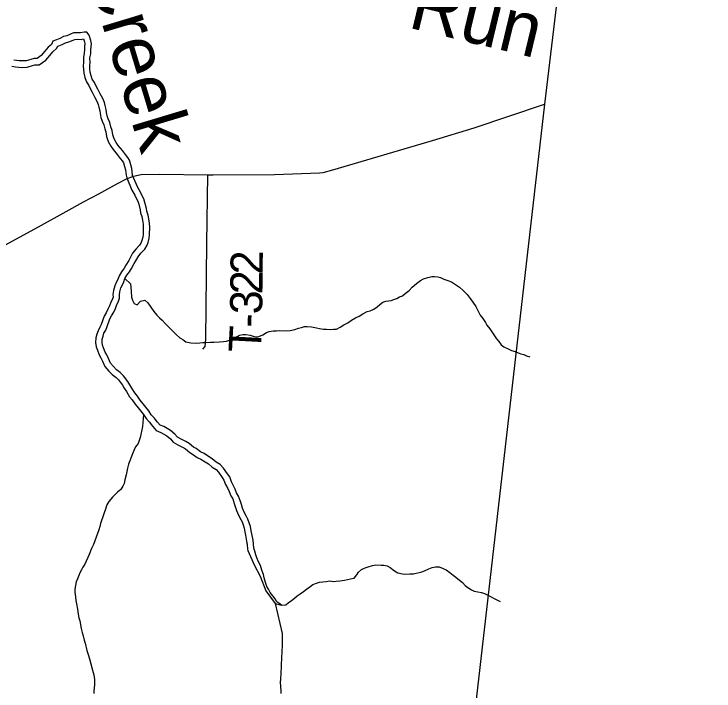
# Model space of a CAD drawing. Extents: x 1310247 to 1664935, y 235267 to 584339.
# Drawn here: x 1529691 to 1536205, y 354737 to 361036 of the extents above; entities that cross this region are included whole.
import ezdxf

# ---------------------------------------------------------------- set-up
doc = ezdxf.new("R2010")
doc.units = 0
for name, color, linetype in [('GM_X_Adjacent_County', 7, 'Continuous'), ('GM_X_County', 7, 'Continuous'), ('GM_X_County_Road', 7, 'Continuous'), ('GM_X_Minor_River', 7, 'Continuous'), ('GM_X_Minor_River_Text', 7, 'Continuous'), ('GM_X_Township', 7, 'Continuous'), ('GM_X_Township_Road', 7, 'Continuous'), ('GM_X_Township_Road_Text', 7, 'Continuous')]:
    doc.layers.add(name, color=color, linetype=linetype)

msp = doc.modelspace()

# ---------------------------------------------------------------- linework, layer by layer
at = {"layer": 'GM_X_Adjacent_County'}
msp.add_lwpolyline([(1536205.4, 372784.7), (1535397.4, 366215.7), (1534972, 363185.5), (1534842.5, 361982.9), (1534628, 360198.7), (1533821.3, 353172), (1533276.4, 348456.9), (1532824.4, 344490.5), (1532312.3, 340083.4), (1532005.9, 337422.4), (1531505.4, 333070.8), (1531468.7, 332746.9), (1531158, 329653.6), (1530771.7, 326029.2), (1530508.7, 323916), (1530186.4, 322431.8), (1530006.2, 319686.2), (1529805.5, 317986.5)], dxfattribs=at)
at = {"layer": 'GM_X_County'}
msp.add_lwpolyline([(1536205.4, 372784.7), (1535397.4, 366215.7), (1534972, 363185.5), (1534842.5, 361982.9), (1534628, 360198.7), (1533821.3, 353172), (1533276.4, 348456.9), (1532824.4, 344490.5), (1532312.3, 340083.4), (1532005.9, 337422.4), (1531505.4, 333070.8), (1531468.7, 332746.9), (1531158, 329653.6), (1530771.7, 326029.2), (1530508.7, 323916), (1530186.4, 322431.8), (1530006.2, 319686.2), (1529805.5, 317986.5)], dxfattribs=at)
at = {"layer": 'GM_X_County_Road'}
msp.add_lwpolyline([(1529430.6, 358792.4), (1529918, 359056.2), (1530175.8, 359198), (1530339, 359288.6), (1530479.9, 359363.4), (1530592.7, 359424.4), (1530665.2, 359465.8), (1530737.7, 359501.2), (1530804.1, 359528.5), (1530874.3, 359541.9), (1531044.6, 359546.2), (1531495.3, 359539.8), (1531543.3, 359539.1), (1532114.3, 359543.3), (1532533, 359557.1), (1532567.1, 359560.8), (1532657.5, 359585.9), (1533585.6, 359859.3), (1533973.4, 359975.8), (1534628, 360198.7)], dxfattribs=at)
at = {"layer": 'GM_X_Minor_River'}
for points in [[(1530419.6, 360431.1), (1530408.3, 360461.4), (1530401.1, 360495.7), (1530397.8, 360525.8), (1530396.4, 360553.9), (1530399.1, 360584), (1530398.1, 360628.1), (1530404.9, 360666.1), (1530405.7, 360702.1), (1530408.3, 360730.2), (1530411, 360760.2), (1530407.7, 360790.4), (1530390.8, 360840.9), (1530369.5, 360867.4), (1530343.5, 360868), (1530311.4, 360860.7), (1530277.5, 360861.4), (1530245.5, 360860.1), (1530217.3, 360848.7), (1530183, 360833.5), (1530150.8, 360826.1), (1530116.5, 360808.9), (1530086.3, 360797.5), (1530054, 360784.2), (1530039.3, 360752.4), (1530008.8, 360727), (1529978, 360689.6), (1529945.2, 360650.2), (1529906.6, 360623), (1529878.7, 360623.6), (1529846.5, 360614.3), (1529804.3, 360601.2), (1529766.3, 360600), (1529740.3, 360600.6), (1529714.4, 360603.2), (1529688.6, 360607.8)], [(1529671.8, 360549.8), (1529706.2, 360543.7), (1529736.7, 360540.6), (1529766.6, 360540), (1529814.2, 360541.5), (1529863.7, 360556.8), (1529886.5, 360563.4), (1529925, 360562.5), (1529986.2, 360605.7), (1530024.2, 360651.3), (1530051.5, 360684.5), (1530088.1, 360714.9), (1530098.6, 360737.7), (1530108.3, 360741.7), (1530140.6, 360753.8), (1530171.3, 360769.2), (1530202, 360776.2), (1530240.7, 360793.5), (1530258.3, 360800.6), (1530278, 360801.4), (1530317.5, 360800.5), (1530339.4, 360805.5), (1530348.7, 360777.4), (1530350.7, 360759.6), (1530348.6, 360735.6), (1530345.8, 360705.6), (1530345, 360672.1), (1530337.9, 360632.8), (1530339, 360585.9), (1530336.3, 360555.1), (1530337.9, 360521.1), (1530341.8, 360486.2), (1530350.5, 360444.6), (1530365.3, 360405.1)], [(1529671.8, 360549.8), (1529706.2, 360543.7), (1529736.7, 360540.6), (1529766.6, 360540), (1529814.2, 360541.5), (1529863.7, 360556.8), (1529886.5, 360563.4), (1529925, 360562.5), (1529986.2, 360605.7), (1530024.2, 360651.3), (1530051.5, 360684.5), (1530088.1, 360714.9), (1530098.6, 360737.7), (1530108.3, 360741.7), (1530140.6, 360753.8), (1530171.3, 360769.2), (1530202, 360776.2), (1530240.7, 360793.5), (1530258.3, 360800.6), (1530278, 360801.4), (1530317.5, 360800.5), (1530339.4, 360805.5), (1530348.7, 360777.4), (1530350.7, 360759.6), (1530348.6, 360735.6), (1530345.8, 360705.6), (1530345, 360672.1), (1530337.9, 360632.8), (1530339, 360585.9), (1530336.3, 360555.1), (1530337.9, 360521.1), (1530341.8, 360486.2), (1530350.5, 360444.6), (1530363.4, 360410.1)], [(1530365.3, 360405.1), (1530386.1, 360369.8), (1530403.2, 360335.5), (1530419.1, 360308.3), (1530441.4, 360267), (1530462.7, 360225.6), (1530475.4, 360193.3), (1530481.8, 360168.8), (1530489.9, 360136.4), (1530493.1, 360110.5), (1530499.4, 360074.3), (1530511, 360039.2), (1530525.6, 360006.1), (1530536.1, 359968.1), (1530546.3, 359938.7), (1530553.2, 359897.5), (1530567.4, 359851.3), (1530591.4, 359808), (1530614.1, 359777.1), (1530652.6, 359730.6), (1530680.2, 359691.1), (1530701.9, 359666.4), (1530710.2, 359652.2), (1530719.2, 359617.5), (1530727.9, 359585.2), (1530732.4, 359561.7), (1530735, 359535.8), (1530735, 359535.6)], [(1530368, 360400.5), (1530386.1, 360369.8), (1530403.2, 360335.5), (1530419.1, 360308.3), (1530441.4, 360267), (1530462.7, 360225.6), (1530475.4, 360193.3), (1530481.8, 360168.8), (1530489.9, 360136.4), (1530493.1, 360110.5), (1530499.4, 360074.3), (1530511, 360039.2), (1530525.6, 360006.1), (1530536.1, 359968.1), (1530546.3, 359938.7), (1530553.2, 359897.5), (1530567.4, 359851.3), (1530591.4, 359808), (1530614.1, 359777.1), (1530652.6, 359730.6), (1530680.2, 359691.1), (1530701.9, 359666.4), (1530710.2, 359652.2), (1530719.2, 359617.5), (1530727.9, 359585.2), (1530732.4, 359561.7), (1530735, 359535.8), (1530735, 359535.6)], [(1530795, 359534.2), (1530795.1, 359538.2), (1530791.8, 359570.4), (1530786.4, 359598.6), (1530777.2, 359632.9), (1530766.2, 359675.2), (1530750.8, 359701.7), (1530727.4, 359728.3), (1530700.3, 359767), (1530661.4, 359814), (1530642.1, 359840.5), (1530622.9, 359875), (1530611.7, 359911.3), (1530604.6, 359953.6), (1530593.4, 359986), (1530582.3, 360026.3), (1530567.1, 360060.8), (1530557.7, 360089), (1530552.4, 360119.2), (1530549.1, 360147.4), (1530539.9, 360183.7), (1530532.5, 360212), (1530517.4, 360250.4), (1530494.5, 360295), (1530471.4, 360337.6), (1530456.1, 360364.1), (1530438.9, 360398.5), (1530419.6, 360431.1)], [(1531920.5, 356105.7), (1531915.3, 356141.9), (1531904.6, 356198.3), (1531899.3, 356228.5), (1531892.2, 356266.7), (1531881, 356303.1), (1531867.7, 356335.5), (1531854.4, 356361.8), (1531833.2, 356400.4), (1531818.1, 356436.9), (1531806.9, 356473.2), (1531797.6, 356501.5), (1531780.7, 356550), (1531761.4, 356580.5), (1531748.2, 356614.9), (1531734.9, 356645.3), (1531715.8, 356683.8), (1531698.8, 356728.3), (1531677.5, 356758.9), (1531640.7, 356811.8), (1531609.5, 356844.6), (1531572.1, 356867.5), (1531536.8, 356898.4), (1531501.3, 356919.2), (1531460, 356946.2), (1531426.4, 356961), (1531387.1, 356992), (1531361.5, 357006.6), (1531322.3, 357039.5), (1531288.8, 357058.3), (1531245.3, 357081.3), (1531211.8, 357100.1), (1531188.4, 357126.7), (1531147.2, 357159.7), (1531084.1, 357197.2), (1531050.5, 357212), (1531025.2, 357238.7), (1530994.1, 357279.5), (1530968.8, 357308.1), (1530945.6, 357344.7), (1530916.5, 357379.5), (1530893.1, 357408.1), (1530865.9, 357442.8), (1530838.9, 357481.5), (1530815.5, 357510.1), (1530788.6, 357554.8), (1530769.3, 357585.3), (1530752, 357615.8), (1530709.3, 357670.9), (1530680, 357699.6), (1530644.6, 357726.5), (1530617.3, 357755.1), (1530588.1, 357787.9), (1530569.1, 357830.4), (1530553.8, 357864.9), (1530538.5, 357891.3), (1530525.3, 357929.7), (1530513.9, 357956), (1530510.5, 357982.1), (1530511.2, 358012.2), (1530519.8, 358038.1), (1530528.4, 358066), (1530545, 358095.7), (1530557.7, 358127.5), (1530583.3, 358199.1), (1530599.9, 358226.9), (1530618.7, 358262.5), (1530635.4, 358296.3), (1530646, 358324.1), (1530662.9, 358363.8), (1530673.6, 358393.7), (1530672.2, 358421.8), (1530676.8, 358451.8), (1530685.6, 358487.7), (1530700.3, 358517.4), (1530712.9, 358543.2), (1530723.6, 358575.1), (1530742.2, 358604.8), (1530766.9, 358638.3), (1530783.5, 358668), (1530810.5, 358713.5), (1530825.1, 358739.3), (1530845.9, 358777), (1530872.7, 358812.5), (1530907.4, 358847.8), (1530930.2, 358885.4), (1530938.8, 358911.3), (1530947.6, 358949.2), (1530952.3, 358981.2), (1530954, 359053.3), (1530952.7, 359087.5), (1530945.7, 359129.7), (1530938.5, 359166), (1530927.3, 359200.3), (1530923.9, 359226.5), (1530909.2, 359283), (1530898, 359317.3), (1530884.6, 359343.7), (1530867.4, 359378.2), (1530842.4, 359422.8), (1530795, 359534.2)], [(1530735, 359535.6), (1530741.5, 359511.5)], [(1530741.5, 359511.5), (1530788.5, 359396.4), (1530814.3, 359350.1), (1530831, 359316.7), (1530842.4, 359294.3), (1530851.6, 359266.1), (1530864.9, 359215), (1530868.5, 359187), (1530880.4, 359150.8), (1530886.7, 359119), (1530892.9, 359081.4), (1530893.9, 359052.9), (1530892.4, 358986.2), (1530888.6, 358960.4), (1530881, 358927.5), (1530875.4, 358910.7), (1530859.7, 358884.9), (1530827.1, 358851.7), (1530795.4, 358809.7), (1530772.7, 358768.6), (1530758.6, 358743.6), (1530731.6, 358698), (1530716.4, 358670.9), (1530692.6, 358638.6), (1530669, 358601), (1530657.2, 358566), (1530646.4, 358543.8), (1530628.9, 358508.3), (1530618, 358463.5), (1530612, 358425), (1530613, 358402.7), (1530607, 358385.7), (1530590.4, 358346.5), (1530580.4, 358320.3), (1530565.3, 358289.8), (1530547.6, 358256.3), (1530528.8, 358224.9), (1530501.6, 358148.7), (1530490.8, 358121.6), (1530472.9, 358089.8), (1530462.6, 358056.4), (1530451.4, 358022.5), (1530450.4, 357978.9), (1530455.5, 357939.9), (1530469.3, 357908), (1530483.6, 357866.2), (1530500.3, 357837.5), (1530514.2, 357806), (1530537.1, 357754.9), (1530573.2, 357714.5), (1530604.5, 357681.6), (1530640.7, 357654.1), (1530664.4, 357630.9), (1530701.9, 357582.4), (1530717.8, 357554.4), (1530737.5, 357523.2), (1530766.4, 357475.4), (1530791, 357445.2), (1530817.7, 357407), (1530846.3, 357370.6), (1530870.2, 357341.2), (1530897.1, 357309.2), (1530920.6, 357272), (1530947.7, 357241.4), (1530979.4, 357199.7), (1531015.4, 357161.9), (1531056.6, 357143.8), (1531113, 357110.3), (1531146.8, 357083.2), (1531173.5, 357052.8), (1531216.6, 357028.7), (1531260, 357005.6), (1531288, 356989.9), (1531327.1, 356957.1), (1531353.5, 356942), (1531395.2, 356909.1), (1531431.3, 356893.3), (1531469.7, 356868.2), (1531501.6, 356849.5), (1531536.4, 356819), (1531571.5, 356797.5), (1531594.1, 356773.8), (1531628.2, 356724.6), (1531645.4, 356700), (1531660.7, 356659.7), (1531680.5, 356619.9), (1531692.7, 356592.1), (1531707.5, 356553.5), (1531726.3, 356523.8), (1531740.7, 356482.2), (1531749.7, 356455), (1531761.6, 356416.5), (1531779.1, 356374.4), (1531801.3, 356333.8), (1531813.1, 356310.5), (1531824.5, 356282.9), (1531833.8, 356252.4), (1531840.3, 356217.8), (1531845.6, 356187.5), (1531856.1, 356132), (1531860.9, 356098.9)], [(1530739.8, 359510.7), (1530788.5, 359396.4), (1530814.3, 359350.1), (1530831, 359316.7), (1530842.4, 359294.3), (1530851.6, 359266.1), (1530864.9, 359215), (1530868.5, 359187), (1530880.4, 359150.8), (1530886.7, 359119), (1530892.9, 359081.4), (1530893.9, 359052.9), (1530892.4, 358986.2), (1530888.6, 358960.4), (1530881, 358927.5), (1530875.4, 358910.7), (1530859.7, 358884.9), (1530827.1, 358851.7), (1530795.4, 358809.7), (1530772.7, 358768.6), (1530758.6, 358743.6), (1530731.6, 358698), (1530716.4, 358670.9), (1530692.6, 358638.6), (1530669, 358601), (1530657.2, 358566), (1530646.4, 358543.8), (1530628.9, 358508.3), (1530618, 358463.5), (1530612, 358425), (1530613, 358402.7), (1530607, 358385.7), (1530590.4, 358346.5), (1530580.4, 358320.3), (1530565.3, 358289.8), (1530547.6, 358256.3), (1530528.8, 358224.9), (1530501.6, 358148.7), (1530490.8, 358121.6), (1530472.9, 358089.8), (1530462.6, 358056.4), (1530451.4, 358022.5), (1530450.4, 357978.9), (1530455.5, 357939.9), (1530469.3, 357908), (1530483.6, 357866.2), (1530500.3, 357837.5), (1530514.2, 357806), (1530537.1, 357754.9), (1530573.2, 357714.5), (1530604.5, 357681.6), (1530640.7, 357654.1), (1530664.4, 357630.9), (1530701.9, 357582.4), (1530717.8, 357554.4), (1530737.5, 357523.2), (1530766.4, 357475.4), (1530791, 357445.2), (1530817.7, 357407), (1530846.3, 357370.6), (1530870.2, 357341.2), (1530897.1, 357309.2), (1530920.6, 357272), (1530947.7, 357241.4), (1530979.4, 357199.7), (1531015.4, 357161.9), (1531056.6, 357143.8), (1531113, 357110.3), (1531146.8, 357083.2), (1531173.5, 357052.8), (1531216.6, 357028.7), (1531260, 357005.6), (1531288, 356989.9), (1531327.1, 356957.1), (1531353.5, 356942), (1531395.2, 356909.1), (1531431.3, 356893.3), (1531469.7, 356868.2), (1531501.6, 356849.5), (1531536.4, 356819), (1531571.5, 356797.5), (1531594.1, 356773.8), (1531628.2, 356724.6), (1531645.4, 356700), (1531660.7, 356659.7), (1531680.5, 356619.9), (1531692.7, 356592.1), (1531707.5, 356553.5), (1531726.3, 356523.8), (1531740.7, 356482.2), (1531749.7, 356455), (1531761.6, 356416.5), (1531779.1, 356374.4), (1531801.3, 356333.8), (1531813.1, 356310.5), (1531824.5, 356282.9), (1531833.8, 356252.4), (1531840.3, 356217.8), (1531845.6, 356187.5), (1531856.1, 356132), (1531861.1, 356097.2)], [(1530723.6, 358575.1), (1530774.8, 358527.1), (1530778, 358491), (1530781.4, 358458.8), (1530784.2, 358402.6), (1530793.6, 358374.3), (1530810.9, 358341.8), (1530836.7, 358331.3), (1530869.4, 358364.7), (1530909.7, 358373.9), (1530935.2, 358349.3), (1530964.3, 358308.5), (1530991.5, 358267.9), (1531018.8, 358235.2), (1531044.3, 358208.6), (1531069.8, 358186), (1531097.2, 358155.3), (1531134.4, 358118.5), (1531165.8, 358087.7), (1531201.1, 358054.9), (1531234.5, 358022.1), (1531262.2, 358007.5), (1531291.7, 357986.8), (1531335.5, 357975.9), (1531389.6, 357974.7), (1531419.7, 357978.1), (1531447.7, 357979.5), (1531477.7, 357980.9), (1531519.8, 357982), (1531551.8, 357983.3), (1531603.9, 357986.3), (1531642, 357987.5), (1531670.1, 357990.9), (1531696.3, 358000.4), (1531761, 358031.1), (1531793.4, 358048.5), (1531819.5, 358054), (1531849.6, 358055.3), (1531889.4, 358048.5), (1531917.3, 358039.9), (1531943.2, 358033.3), (1531969.2, 358034.8), (1532005.6, 358050.1), (1532040, 358071.4), (1532066.3, 358082.9), (1532104.4, 358088.1), (1532134.5, 358089.5), (1532160.5, 358091), (1532226.5, 358089.6), (1532260.6, 358090.9), (1532304.8, 358102), (1532339.1, 358113.3), (1532365.3, 358120.8), (1532393.5, 358128.2), (1532419.5, 358129.7), (1532459.4, 358124.8), (1532507.3, 358115.8), (1532533.2, 358111.2), (1532571.1, 358104.4), (1532599.1, 358103.8), (1532635, 358101.1), (1532663.1, 358102.5), (1532693.1, 358103.9), (1532727.5, 358121.2), (1532760, 358144.6), (1532798.5, 358163.8), (1532833, 358187.2), (1532869.5, 358208.5), (1532903.8, 358225.8), (1532938.3, 358245.2), (1532978.8, 358268.4), (1533007, 358275.8), (1533041.3, 358291.1), (1533069.7, 358310.6), (1533096.2, 358332.1), (1533124.7, 358355.6), (1533152.9, 358363), (1533201.1, 358372), (1533227.3, 358379.5), (1533253.5, 358389), (1533279.9, 358404.5), (1533306.1, 358414), (1533332.5, 358435.5), (1533369.2, 358464.8), (1533397.8, 358494.3), (1533436.5, 358527.6), (1533473.2, 358556.9), (1533501.5, 358572.3), (1533543.8, 358585.5), (1533578.1, 358594.8), (1533604.1, 358594.3), (1533634, 358591.6), (1533659.9, 358585.1), (1533691.6, 358570.4), (1533727.4, 358557.6), (1533761.1, 358542.8), (1533798.6, 358520), (1533836.1, 358493.1), (1533871.5, 358462.3), (1533908.7, 358425.4), (1533936, 358388.8)], [(1533936, 358388.8), (1533961.2, 358354.1), (1533988.4, 358315.5), (1534007.7, 358279), (1534030.8, 358234.3), (1534054.1, 358203.8), (1534077.4, 358167.2), (1534090.8, 358140.8), (1534120.1, 358106.1), (1534137.6, 358079.7), (1534157, 358051.2), (1534180.2, 358014.6), (1534201.7, 357988.1), (1534225.1, 357957.5), (1534250.7, 357940.9), (1534288.4, 357922.1), (1534322, 357905.3), (1534355.8, 357894.6), (1534381.6, 357884), (1534407.5, 357875.5), (1534435.3, 357866.8), (1534461.1, 357856.3), (1534493, 357846)], [(1530897.1, 357309.2), (1530886.9, 357199), (1530882.2, 357167), (1530871.3, 357123.1), (1530864.7, 357095.2), (1530847.5, 357039.4), (1530822.8, 357007.8), (1530810.2, 356980), (1530793.5, 356944.3), (1530778.6, 356904.5), (1530768.1, 356878.6), (1530757.4, 356846.7), (1530746.6, 356808.9), (1530739.9, 356778.9), (1530735.3, 356748.9), (1530722.3, 356701.1), (1530715.6, 356669.1), (1530705.1, 356643.2), (1530686.4, 356611.6), (1530655.8, 356586.1), (1530608.8, 356541), (1530574, 356501.6), (1530555.3, 356467.9), (1530542.5, 356430.1), (1530529.7, 356396.2), (1530516.9, 356358.4), (1530506.2, 356322.5), (1530497.6, 356296.6), (1530489, 356268.7), (1530480.3, 356236.8), (1530431.4, 356099.5), (1530412.6, 356061.7), (1530389.4, 356006.1), (1530378.8, 355978.2), (1530362.1, 355944.5), (1530351.6, 355918.6), (1530332.9, 355888.9), (1530320.4, 355863.1), (1530303.8, 355837.4), (1530293.3, 355811.5), (1530280.6, 355781.7), (1530270, 355751.9), (1530263.3, 355719.9), (1530258.6, 355685.9), (1530258, 355655.8), (1530263.1, 355613.6), (1530266.3, 355577.5), (1530273.7, 355549.2), (1530280.7, 355498.9), (1530289.7, 355452.6), (1530294.9, 355416.4), (1530304.4, 355390.1), (1530314.9, 355319.7), (1530326.1, 355281.4), (1530335.4, 355249.1), (1530344.6, 355210.8), (1530354.1, 355182.5), (1530368.6, 355114), (1530379.8, 355075.7), (1530393, 355035.3), (1530406, 354988.9), (1530420.8, 354930.4), (1530433.9, 354888.1), (1530439, 354843.8), (1530440, 354795.7), (1530434.8, 354739.6), (1530434.2, 354713.6)], [(1531860.7, 356100.7), (1531864.4, 356056.1), (1531868.1, 356043.9)], [(1531860.9, 356098.9), (1531864.4, 356056.1), (1531868.1, 356043.9)], [(1532180.9, 355536.8), (1532165.6, 355546.7), (1532138.1, 355567.4), (1532120.8, 355595.8), (1532099.4, 355622.4), (1532076.2, 355653), (1532060.9, 355683.4), (1532045.5, 355709.8), (1532030.3, 355746.2), (1532019.3, 355788.6), (1532012, 355820.8), (1531998.9, 355861.3), (1531983.9, 355903.7), (1531966.7, 355940.2), (1531951.6, 355976.6), (1531942.2, 356004.9), (1531933, 356037.2), (1531923.7, 356067.5), (1531920.5, 356105.7)], [(1531868.1, 356043.9), (1531929.7, 355905.1), (1531982.1, 355806.1), (1532034.5, 355669.3), (1532121.9, 355549.9), (1532180.9, 355536.8)], [(1531868.6, 356044.9), (1531929.7, 355905.1), (1531982.1, 355806.1), (1532034.5, 355669.3), (1532121.9, 355549.9), (1532180.9, 355536.8)], [(1532180.9, 355536.8), (1532220.7, 355538.2), (1532241.8, 355557), (1532274.2, 355578.4), (1532300.7, 355601.8), (1532327.1, 355623.3), (1532353.5, 355640.8), (1532383.9, 355662.2), (1532414.4, 355685.6), (1532442.9, 355707), (1532471.3, 355726.4), (1532505.5, 355739.7), (1532533.7, 355751.1), (1532565.7, 355752.4), (1532595.8, 355755.7), (1532631.8, 355761), (1532661.7, 355756.3), (1532687.7, 355757.7), (1532723.7, 355760.9), (1532765.8, 355768), (1532793.9, 355775.4), (1532824, 355780.8), (1532858.1, 355788), (1532880.7, 355817.6), (1532897.3, 355843.3), (1532925.8, 355868.7), (1532960.1, 355884), (1532988.3, 355893.4), (1533028.5, 355904.5), (1533058.6, 355911.9), (1533106.5, 355908.8), (1533132.4, 355908.3), (1533164.3, 355901.5), (1533191.9, 355886.9), (1533233.1, 355855.9), (1533264.6, 355835.1), (1533306.4, 355828.2), (1533332.3, 355825.6), (1533376.3, 355826.6), (1533410.3, 355827.9), (1533486.6, 355846.2), (1533512.7, 355855.7), (1533551.1, 355874.9), (1533583.3, 355886.2), (1533613.5, 355893.6), (1533647.4, 355892.8), (1533685, 355875.9), (1533712.6, 355863.3), (1533746.1, 355840.5), (1533777.5, 355815.7), (1533803, 355797.1), (1533838.3, 355768.2), (1533863.8, 355745.6), (1533889.2, 355719), (1533914.7, 355700.3), (1533948.2, 355677.6), (1533973.9, 355667), (1534007.6, 355658.2), (1534041.5, 355653.4), (1534069.3, 355644.8), (1534216.3, 355568.3)], [(1532121.9, 355549.9), (1532187.1, 355272.5), (1532187.8, 355208.2), (1532187.1, 355176.2), (1532183.3, 355090), (1532180.6, 355058), (1532178.6, 354963.8), (1532173.4, 354903.7), (1532170.2, 354847.6), (1532169.5, 354817.6), (1532170.7, 354779.4), (1532173.9, 354739.2), (1532173.3, 354713.2)]]:
    msp.add_lwpolyline(points, dxfattribs=at)
at = {"layer": 'GM_X_Township'}
msp.add_lwpolyline([(1534842.5, 361982.9), (1534628, 360198.7), (1533821.3, 353172), (1533276.4, 348456.9), (1532824.4, 344490.5)], dxfattribs=at)
at = {"layer": 'GM_X_Township_Road'}
for points in [[(1531487.2, 358899.5), (1531487.2, 358899.7), (1531495.3, 359539.8)], [(1531449, 357917.4), (1531469.3, 357943.3), (1531475.9, 358009.4), (1531487.2, 358899.5)]]:
    msp.add_lwpolyline(points, dxfattribs=at)

# ---------------------------------------------------------------- texts
at = {"layer": 'GM_X_Minor_River_Text'}
for s, height, rotation, p in [('Creek', 500.1, 286.75272, (1530363.1, 361431)), ('Run', 500, 346.45172, (1533345.7, 360913.2))]:
    msp.add_text(s, height=height, rotation=rotation, dxfattribs=at).set_placement(p)
at = {"layer": 'GM_X_Township_Road_Text'}
for s, rotation, p in [('2', 89.38497, (1532005.1, 358611.2)), ('2', 89.36816, (1532003.1, 358426.3)), ('3', 89.24808, (1532000.7, 358240.9)), ('-', 88.91436, (1531998.3, 358115.8)), ('T', 86.96434, (1531986, 357880.6))]:
    msp.add_text(s, height=300, rotation=rotation, dxfattribs=at).set_placement(p)

doc.saveas('drawing.dxf')
